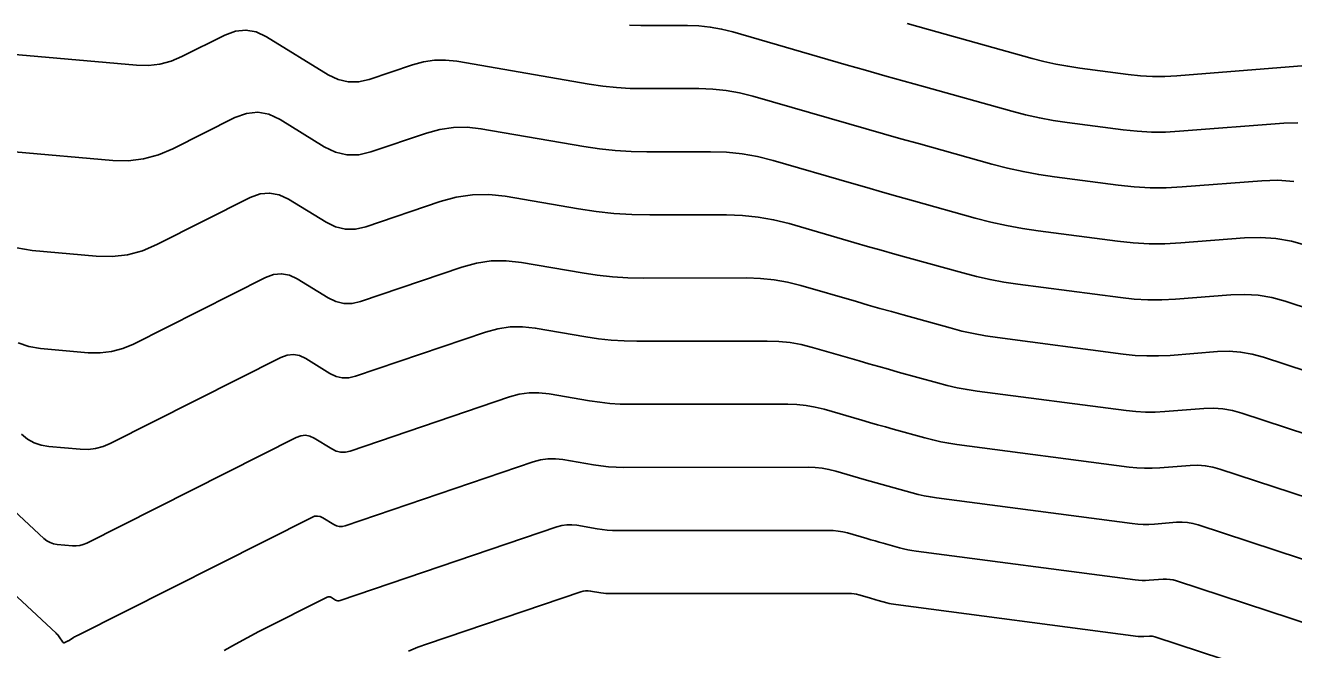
# Model space of a CAD drawing. Extents: x 1354696 to 1366163, y 660729 to 670380.
# Drawn here: x 1362159.9 to 1362230.8, y 664751.2 to 664786.1 of the extents above; entities that cross this region are included whole.
import ezdxf

# ---------------------------------------------------------------- set-up
doc = ezdxf.new("R2010")
doc.units = 0
doc.layers.add('R_Contours', color=7, linetype='Continuous')

msp = doc.modelspace()

# ---------------------------------------------------------------- linework, layer by layer
at = {"layer": 'R_Contours'}
for points in [[(1362193.633, 664786.084), (1362194.281, 664786.07), (1362196.876, 664786.072), (1362197.521, 664786.05), (1362198.16, 664785.983), (1362198.793, 664785.871), (1362199.42, 664785.713), (1362205.763, 664783.879), (1362206.84, 664783.569), (1362207.918, 664783.262), (1362208.996, 664782.958), (1362210.076, 664782.656), (1362215.03, 664781.276), (1362215.795, 664781.078), (1362216.565, 664780.907), (1362217.34, 664780.763), (1362218.121, 664780.646), (1362221.256, 664780.235), (1362222.041, 664780.153), (1362222.826, 664780.112), (1362223.613, 664780.112), (1362224.4, 664780.153), (1362230.231, 664780.609), (1362231.01, 664780.632)], [(1362231.463, 664783.828), (1362224.25, 664783.264), (1362223.57, 664783.228), (1362222.89, 664783.228), (1362222.212, 664783.264), (1362221.535, 664783.335), (1362218.827, 664783.69), (1362218.152, 664783.791), (1362217.482, 664783.915), (1362216.817, 664784.062), (1362216.157, 664784.234), (1362210.357, 664785.849), (1362209.171, 664786.18)], [(1362157.775, 664784.582), (1362166.075, 664783.846), (1362166.735, 664783.832), (1362167.376, 664783.908), (1362168.001, 664784.075), (1362168.609, 664784.331), (1362171.004, 664785.539), (1362171.599, 664785.759), (1362172.187, 664785.815), (1362172.769, 664785.709), (1362173.343, 664785.439), (1362176.793, 664783.313), (1362177.344, 664783.046), (1362177.911, 664782.913), (1362178.493, 664782.916), (1362179.09, 664783.054), (1362181.509, 664783.876), (1362182.116, 664784.043), (1362182.73, 664784.131), (1362183.351, 664784.14), (1362183.977, 664784.071), (1362191.393, 664782.799), (1362192.153, 664782.685), (1362192.915, 664782.604), (1362193.681, 664782.556), (1362194.449, 664782.54), (1362197.526, 664782.542), (1362198.292, 664782.516), (1362199.05, 664782.436), (1362199.8, 664782.303), (1362200.543, 664782.116), (1362205.907, 664780.566), (1362206.878, 664780.286), (1362207.849, 664780.009), (1362208.822, 664779.735), (1362209.795, 664779.463), (1362213.903, 664778.319), (1362214.772, 664778.093), (1362215.647, 664777.899), (1362216.528, 664777.735), (1362217.416, 664777.603), (1362220.978, 664777.136), (1362221.87, 664777.042), (1362222.762, 664776.996), (1362223.656, 664776.996), (1362224.551, 664777.042), (1362228.998, 664777.39), (1362229.897, 664777.417), (1362230.786, 664777.355)], [(1362231.512, 664773.774), (1362230.659, 664774.01), (1362229.795, 664774.158), (1362228.921, 664774.219), (1362228.036, 664774.193), (1362224.475, 664773.914), (1362223.586, 664773.867), (1362222.698, 664773.867), (1362221.811, 664773.914), (1362220.925, 664774.007), (1362216.499, 664774.587), (1362215.61, 664774.72), (1362214.728, 664774.883), (1362213.851, 664775.078), (1362212.981, 664775.304), (1362209.514, 664776.269), (1362208.647, 664776.512), (1362207.781, 664776.756), (1362206.916, 664777.003), (1362206.051, 664777.252), (1362201.667, 664778.519), (1362200.807, 664778.736), (1362199.939, 664778.89), (1362199.062, 664778.982), (1362198.176, 664779.012), (1362194.616, 664779.01), (1362193.728, 664779.028), (1362192.843, 664779.084), (1362191.96, 664779.178), (1362191.082, 664779.309), (1362185.331, 664780.296), (1362184.558, 664780.381), (1362183.792, 664780.369), (1362183.033, 664780.26), (1362182.282, 664780.055), (1362179.173, 664778.998), (1362178.495, 664778.841), (1362177.835, 664778.838), (1362177.192, 664778.988), (1362176.567, 664779.292), (1362174.099, 664780.812), (1362173.478, 664781.104), (1362172.85, 664781.219), (1362172.214, 664781.158), (1362171.571, 664780.92), (1362168.099, 664779.17), (1362167.293, 664778.829), (1362166.464, 664778.608), (1362165.612, 664778.507), (1362164.738, 664778.526), (1362159.237, 664779.014)], [(1362159.368, 664773.633), (1362160.234, 664773.487), (1362163.817, 664773.169), (1362164.702, 664773.15), (1362165.563, 664773.252), (1362166.401, 664773.476), (1362167.215, 664773.82), (1362172.43, 664776.448), (1362172.976, 664776.65), (1362173.516, 664776.702), (1362174.05, 664776.604), (1362174.577, 664776.356), (1362176.673, 664775.065), (1362177.204, 664774.808), (1362177.75, 664774.68), (1362178.311, 664774.683), (1362178.886, 664774.816), (1362183.056, 664776.233), (1362183.95, 664776.478), (1362184.853, 664776.607), (1362185.765, 664776.621), (1362186.686, 664776.52), (1362190.78, 664775.818), (1362191.773, 664775.669), (1362192.77, 664775.563), (1362193.77, 664775.5), (1362194.773, 664775.479), (1362199.062, 664775.483), (1362199.951, 664775.452), (1362200.831, 664775.36), (1362201.702, 664775.205), (1362202.564, 664774.988), (1362206.195, 664773.938), (1362206.953, 664773.72), (1362207.713, 664773.504), (1362208.472, 664773.289), (1362209.233, 664773.076), (1362212.275, 664772.229), (1362213.038, 664772.031), (1362213.807, 664771.86), (1362214.581, 664771.717), (1362215.361, 664771.601), (1362221.091, 664770.849), (1362221.861, 664770.768), (1362222.633, 664770.728), (1362223.406, 664770.728), (1362224.179, 664770.768), (1362227.276, 664771.011), (1362228.046, 664771.033), (1362228.807, 664770.98), (1362229.558, 664770.851), (1362230.3, 664770.647), (1362236.254, 664768.69)], [(1362236.415, 664765.111), (1362229.088, 664767.519), (1362228.457, 664767.693), (1362227.818, 664767.803), (1362227.171, 664767.848), (1362226.517, 664767.829), (1362223.883, 664767.623), (1362223.225, 664767.588), (1362222.568, 664767.588), (1362221.912, 664767.623), (1362221.257, 664767.691), (1362214.223, 664768.614), (1362213.552, 664768.714), (1362212.886, 664768.837), (1362212.225, 664768.984), (1362211.568, 664769.155), (1362208.952, 664769.883), (1362208.298, 664770.066), (1362207.644, 664770.251), (1362206.991, 664770.437), (1362206.339, 664770.625), (1362203.216, 664771.527), (1362202.474, 664771.714), (1362201.725, 664771.847), (1362200.968, 664771.927), (1362200.204, 664771.953), (1362194.413, 664771.948), (1362193.552, 664771.966), (1362192.695, 664772.02), (1362191.841, 664772.111), (1362190.99, 664772.239), (1362187.592, 664772.822), (1362186.746, 664772.914), (1362185.91, 664772.901), (1362185.081, 664772.783), (1362184.261, 664772.558), (1362178.599, 664770.634), (1362178.126, 664770.524), (1362177.665, 664770.522), (1362177.216, 664770.627), (1362176.779, 664770.839), (1362175.055, 664771.901), (1362174.621, 664772.105), (1362174.182, 664772.185), (1362173.738, 664772.143), (1362173.289, 664771.976), (1362165.906, 664768.255), (1362165.298, 664767.998), (1362164.673, 664767.832), (1362164.031, 664767.756), (1362163.372, 664767.77), (1362160.7, 664768.007), (1362160.054, 664768.116), (1362159.452, 664768.324)], [(1362159.637, 664763.207), (1362159.975, 664762.939), (1362160.343, 664762.736), (1362160.739, 664762.599), (1362161.165, 664762.527), (1362162.926, 664762.371), (1362163.361, 664762.361), (1362163.784, 664762.412), (1362164.196, 664762.521), (1362164.597, 664762.691), (1362174.148, 664767.505), (1362174.5, 664767.635), (1362174.849, 664767.669), (1362175.193, 664767.605), (1362175.533, 664767.446), (1362176.885, 664766.613), (1362177.227, 664766.446), (1362177.58, 664766.364), (1362177.941, 664766.366), (1362178.312, 664766.452), (1362185.591, 664768.926), (1362186.274, 664769.113), (1362186.965, 664769.212), (1362187.663, 664769.223), (1362188.367, 664769.145), (1362191.199, 664768.659), (1362191.908, 664768.553), (1362192.62, 664768.477), (1362193.335, 664768.432), (1362194.052, 664768.418), (1362201.345, 664768.423), (1362201.985, 664768.401), (1362202.619, 664768.335), (1362203.246, 664768.223), (1362203.867, 664768.067), (1362206.482, 664767.311), (1362207.029, 664767.154), (1362207.576, 664766.998), (1362208.123, 664766.843), (1362208.671, 664766.69), (1362210.862, 664766.08), (1362211.411, 664765.937), (1362211.965, 664765.814), (1362212.523, 664765.711), (1362213.085, 664765.627), (1362221.423, 664764.534), (1362221.963, 664764.477), (1362222.503, 664764.449), (1362223.045, 664764.449), (1362223.587, 664764.477), (1362225.757, 664764.647), (1362226.297, 664764.663), (1362226.829, 664764.626), (1362227.356, 664764.535), (1362227.876, 664764.392), (1362236.576, 664761.533)], [(1362236.737, 664757.954), (1362226.664, 664761.264), (1362226.255, 664761.377), (1362225.841, 664761.448), (1362225.422, 664761.477), (1362224.998, 664761.465), (1362223.291, 664761.331), (1362222.864, 664761.309), (1362222.439, 664761.309), (1362222.013, 664761.331), (1362221.589, 664761.376), (1362211.947, 664762.641), (1362211.494, 664762.708), (1362211.044, 664762.791), (1362210.598, 664762.891), (1362210.155, 664763.006), (1362208.39, 664763.497), (1362207.948, 664763.621), (1362207.507, 664763.745), (1362207.067, 664763.871), (1362206.626, 664763.997), (1362204.519, 664764.607), (1362204.019, 664764.732), (1362203.513, 664764.822), (1362203.002, 664764.876), (1362202.487, 664764.894), (1362193.691, 664764.887), (1362193.117, 664764.899), (1362192.546, 664764.935), (1362191.976, 664764.995), (1362191.408, 664765.08), (1362189.142, 664765.469), (1362188.579, 664765.531), (1362188.02, 664765.522), (1362187.468, 664765.443), (1362186.921, 664765.293), (1362178.026, 664762.27), (1362177.757, 664762.208), (1362177.494, 664762.206), (1362177.239, 664762.266), (1362176.991, 664762.386), (1362176.011, 664762.99), (1362175.764, 664763.106), (1362175.515, 664763.152), (1362175.262, 664763.127), (1362175.007, 664763.033), (1362163.287, 664757.126), (1362163.094, 664757.044), (1362162.895, 664756.991), (1362162.691, 664756.967), (1362162.481, 664756.972), (1362161.63, 664757.047), (1362161.425, 664757.082), (1362161.233, 664757.148), (1362161.056, 664757.246), (1362160.893, 664757.376), (1362150.852, 664766.718)], [(1362236.898, 664754.375), (1362225.452, 664758.137), (1362225.154, 664758.219), (1362224.852, 664758.271), (1362224.547, 664758.292), (1362224.238, 664758.283), (1362222.995, 664758.186), (1362222.684, 664758.169), (1362222.374, 664758.169), (1362222.064, 664758.186), (1362221.755, 664758.218), (1362210.808, 664759.654), (1362210.465, 664759.705), (1362210.124, 664759.768), (1362209.785, 664759.844), (1362209.449, 664759.931), (1362208.108, 664760.304), (1362207.774, 664760.398), (1362207.439, 664760.492), (1362207.104, 664760.588), (1362206.77, 664760.684), (1362205.171, 664761.146), (1362204.791, 664761.242), (1362204.407, 664761.31), (1362204.02, 664761.351), (1362203.628, 664761.364), (1362193.33, 664761.356), (1362192.9, 664761.365), (1362192.471, 664761.392), (1362192.044, 664761.437), (1362191.618, 664761.501), (1362189.918, 664761.793), (1362189.495, 664761.839), (1362189.076, 664761.833), (1362188.661, 664761.773), (1362188.251, 664761.661), (1362177.739, 664758.088), (1362177.572, 664758.049), (1362177.409, 664758.048), (1362177.251, 664758.085), (1362177.097, 664758.16), (1362176.489, 664758.535), (1362176.336, 664758.607), (1362176.181, 664758.635), (1362176.024, 664758.62), (1362175.866, 664758.561), (1362162.769, 664751.96), (1362162.714, 664751.932), (1362162.66, 664751.902), (1362162.607, 664751.871), (1362162.555, 664751.839), (1362162.302, 664751.68), (1362162.273, 664751.662), (1362162.243, 664751.645), (1362162.212, 664751.629), (1362162.181, 664751.614), (1362162.054, 664751.557), (1362162.024, 664751.548), (1362161.997, 664751.549), (1362161.973, 664751.562), (1362161.952, 664751.585), (1362161.753, 664751.872), (1362161.711, 664751.928), (1362161.667, 664751.981), (1362161.62, 664752.032), (1362161.571, 664752.081), (1362149.869, 664762.97)], [(1362170.979, 664751.105), (1362171.614, 664751.474), (1362172.257, 664751.828), (1362172.91, 664752.167), (1362176.725, 664754.09), (1362176.786, 664754.112), (1362176.847, 664754.118), (1362176.907, 664754.107), (1362176.967, 664754.079), (1362177.203, 664753.934), (1362177.263, 664753.905), (1362177.324, 664753.89), (1362177.387, 664753.891), (1362177.452, 664753.906), (1362189.581, 664758.029), (1362189.855, 664758.104), (1362190.131, 664758.143), (1362190.411, 664758.148), (1362190.693, 664758.117), (1362191.827, 664757.922), (1362192.111, 664757.879), (1362192.396, 664757.849), (1362192.682, 664757.831), (1362192.97, 664757.825), (1362204.77, 664757.834), (1362205.037, 664757.825), (1362205.301, 664757.797), (1362205.563, 664757.751), (1362205.823, 664757.686), (1362206.914, 664757.37), (1362207.142, 664757.304), (1362207.37, 664757.239), (1362207.599, 664757.175), (1362207.827, 664757.111), (1362208.742, 664756.856), (1362208.972, 664756.797), (1362209.203, 664756.745), (1362209.436, 664756.702), (1362209.67, 664756.667), (1362221.921, 664755.06), (1362222.115, 664755.04), (1362222.309, 664755.03), (1362222.504, 664755.03), (1362222.699, 664755.04), (1362223.479, 664755.101), (1362223.672, 664755.107), (1362223.864, 664755.093), (1362224.053, 664755.061), (1362224.24, 664755.009), (1362237.059, 664750.796)], [(1362230.565, 664749.405), (1362223.028, 664751.882), (1362222.952, 664751.903), (1362222.875, 664751.916), (1362222.798, 664751.921), (1362222.719, 664751.919), (1362222.402, 664751.894), (1362222.323, 664751.89), (1362222.244, 664751.89), (1362222.165, 664751.894), (1362222.087, 664751.902), (1362208.532, 664753.681), (1362208.406, 664753.699), (1362208.282, 664753.722), (1362208.158, 664753.75), (1362208.036, 664753.782), (1362207.546, 664753.918), (1362207.424, 664753.952), (1362207.302, 664753.987), (1362207.18, 664754.021), (1362207.058, 664754.056), (1362206.474, 664754.225), (1362206.336, 664754.26), (1362206.196, 664754.285), (1362206.054, 664754.3), (1362205.911, 664754.305), (1362192.609, 664754.294), (1362192.465, 664754.297), (1362192.322, 664754.306), (1362192.179, 664754.322), (1362192.036, 664754.343), (1362191.468, 664754.44), (1362191.327, 664754.456), (1362191.187, 664754.454), (1362191.048, 664754.434), (1362190.911, 664754.396), (1362182.351, 664751.486), (1362181.812, 664751.292), (1362181.282, 664751.077)]]:
    msp.add_lwpolyline(points, dxfattribs=at)

doc.saveas('drawing.dxf')
